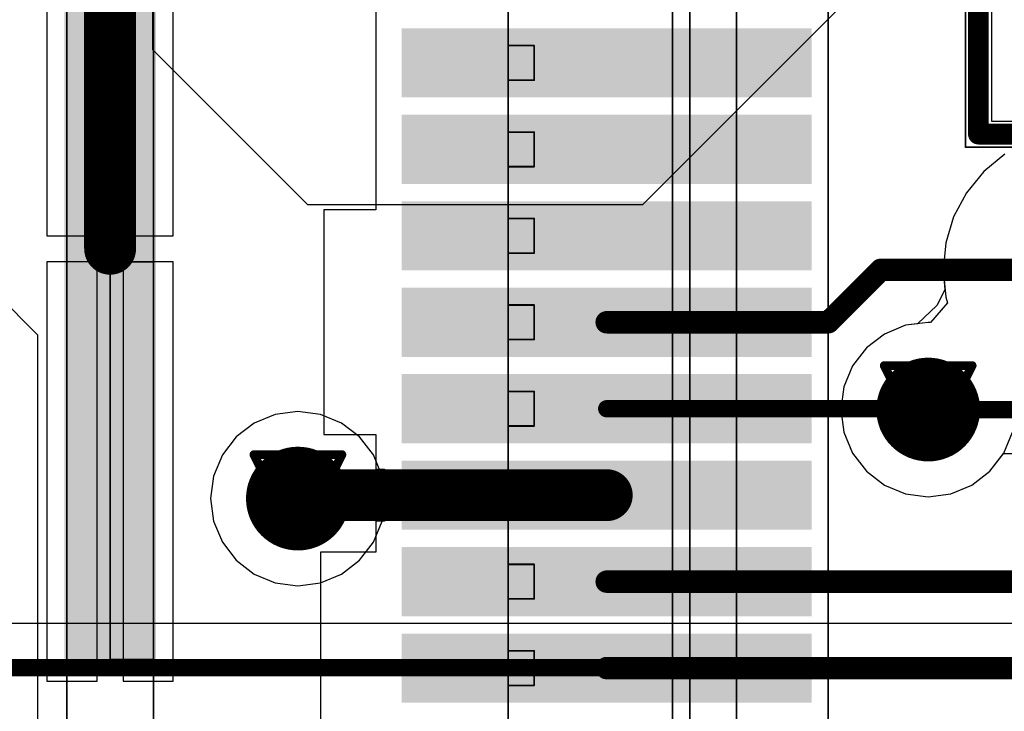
# Model space of a CAD drawing. Header units: millimetres. Extents: x 138 to 555, y 26 to 334.
# Tile 311 of 656: x 224.3 to 229.99, y 236.01 to 240.01. Entities that reach past the tile are written whole.
import ezdxf

# ---------------------------------------------------------------- set-up
doc = ezdxf.new("R2010")
doc.units = ezdxf.units.MM
for name, color, linetype in [('BottomLayer', 5, 'Continuous'), ('DrillDrawing', 1, 'Continuous'), ('Mechanical20', 56, 'Continuous'), ('Mechanical27', 56, 'Continuous'), ('MidLayer1', 16, 'Continuous'), ('MidLayer2', 76, 'Continuous'), ('MidLayer3', 90, 'Continuous'), ('MidLayer4', 156, 'Continuous'), ('MultiLayer', 9, 'Continuous'), ('TopLayer', 1, 'Continuous'), ('TopOverlay', 2, 'Continuous'), ('TopPaste', 8, 'Continuous'), ('TopSolder', 216, 'Continuous'), ('ViaHoleLayer', 16, 'Continuous')]:
    doc.layers.add(name, color=color, linetype=linetype)

# ---------------------------------------------------------------- blocks, each defined once
blk = doc.blocks.new('SOLDER_BRIDGE_R0603_0R_623')
at = {"layer": 'Mechanical20', "const_width": 0.01}
for points in [[(-0.2, 0.65), (-1.35, 0.65)], [(-1.35, 0.65), (-1.35, -0.65)], [(1.35, 0.65), (-0.2, 0.65)], [(1.35, 0.65), (1.35, -0.65)], [(1.35, -0.65), (-1.35, -0.65)]]:
    blk.add_lwpolyline(points, dxfattribs=at)
at = {"layer": 'Mechanical20', "const_width": 0.005}
for points in [[(-1.3525, 0.65, 1), (-1.3475, 0.65, 1)], [(-1.3525, 0.65, 1), (-1.3475, 0.65, 1)], [(-0.2025, 0.65, 1), (-0.1975, 0.65, 1)], [(-0.2025, 0.65, 1), (-0.1975, 0.65, 1)], [(1.3475, 0.65, 1), (1.3525, 0.65, 1)], [(1.3475, 0.65, 1), (1.3525, 0.65, 1)], [(-1.3525, -0.65, 1), (-1.3475, -0.65, 1)], [(-1.3525, -0.65, 1), (-1.3475, -0.65, 1)], [(1.3475, -0.65, 1), (1.3525, -0.65, 1)], [(1.3475, -0.65, 1), (1.3525, -0.65, 1)]]:
    blk.add_lwpolyline(points, format="xyb", close=True, dxfattribs=at)
at = {"layer": 'Mechanical27', "const_width": 0.01}
for points in [[(-0.9, 0.5), (-0.9, -0.5)], [(0.9, 0.5), (-0.9, 0.5)], [(0.9, 0.5), (0.9, -0.5)], [(0.9, -0.5), (-0.9, -0.5)]]:
    blk.add_lwpolyline(points, dxfattribs=at)
at = {"layer": 'Mechanical27', "const_width": 0.005}
for points in [[(-0.9025, 0.5, 1), (-0.8975, 0.5, 1)], [(-0.9025, 0.5, 1), (-0.8975, 0.5, 1)], [(0.8975, 0.5, 1), (0.9025, 0.5, 1)], [(0.8975, 0.5, 1), (0.9025, 0.5, 1)], [(-0.9025, -0.5, 1), (-0.8975, -0.5, 1)], [(-0.9025, -0.5, 1), (-0.8975, -0.5, 1)], [(0.8975, -0.5, 1), (0.9025, -0.5, 1)], [(0.8975, -0.5, 1), (0.9025, -0.5, 1)]]:
    blk.add_lwpolyline(points, format="xyb", close=True, dxfattribs=at)
at = {"layer": 'TopLayer'}
for p, q in [((-1.2, -0.5), (-1.2, 0.5)), ((-1.2, 0.5), (-0.4, 0.5)), ((-0.4, 0.5), (0.1, 0)), ((-0.15, 0.5), (-0.15, 0.5)), ((-0.15, 0.5), (0.35, 0)), ((1.2, 0.5), (-0.15, 0.5)), ((1.2, -0.5), (1.2, 0.5)), ((0.1, 0), (-0.4, -0.5)), ((0.35, 0), (-0.15, -0.5)), ((-1.2, -0.5), (-1.2, -0.5)), ((-0.4, -0.5), (-1.2, -0.5)), ((-0.15, -0.5), (1.2, -0.5))]:
    blk.add_line(p, q, dxfattribs=at)
at = {"layer": 'TopLayer', "const_width": 0.127}
for points in [[(-0.5635, 0, 1), (-0.4365, 0, 1)], [(0.5365, 0, 1), (0.6635, 0, 1)]]:
    blk.add_lwpolyline(points, format="xyb", close=True, dxfattribs=at)
at = {"layer": 'TopOverlay', "const_width": 0.12}
for points in [[(-1.025, 0.575), (-1.275, 0.575)], [(-1.275, 0.575), (-1.275, 0.175)], [(1.275, 0.575), (1.025, 0.575)], [(1.275, 0.575), (1.275, -0.575)], [(-1.275, 0.175), (-1.275, -0.575)], [(-1.025, -0.575), (-1.275, -0.575)], [(1.275, -0.575), (1.025, -0.575)]]:
    blk.add_lwpolyline(points, dxfattribs=at)
at = {"layer": 'TopOverlay', "const_width": 0.06}
for points in [[(-1.305, 0.575, 1), (-1.245, 0.575, 1)], [(-1.305, 0.575, 1), (-1.245, 0.575, 1)], [(-1.055, 0.575, 1), (-0.995, 0.575, 1)], [(0.995, 0.575, 1), (1.055, 0.575, 1)], [(1.245, 0.575, 1), (1.305, 0.575, 1)], [(1.245, 0.575, 1), (1.305, 0.575, 1)], [(-1.305, 0.175, 1), (-1.245, 0.175, 1)], [(-1.305, 0.175, 1), (-1.245, 0.175, 1)], [(-1.305, -0.575, 1), (-1.245, -0.575, 1)], [(-1.305, -0.575, 1), (-1.245, -0.575, 1)], [(-1.055, -0.575, 1), (-0.995, -0.575, 1)], [(0.995, -0.575, 1), (1.055, -0.575, 1)], [(1.245, -0.575, 1), (1.305, -0.575, 1)], [(1.245, -0.575, 1), (1.305, -0.575, 1)]]:
    blk.add_lwpolyline(points, format="xyb", close=True, dxfattribs=at)
at = {"layer": 'TopPaste', "const_width": 0.127}
for points in [[(-0.5635, 0, 1), (-0.4365, 0, 1)], [(0.5365, 0, 1), (0.6635, 0, 1)]]:
    blk.add_lwpolyline(points, format="xyb", close=True, dxfattribs=at)
at = {"layer": 'TopSolder'}
for p, q in [((-0.95, 0.55), (-0.95, 0.55)), ((-0.95, 0.55), (0.95, 0.55)), ((-0.95, -0.55), (-0.95, 0.55)), ((0.95, 0.55), (0.95, -0.55)), ((0.95, -0.55), (-0.95, -0.55))]:
    blk.add_line(p, q, dxfattribs=at)
at = {"layer": 'TopSolder', "const_width": 0.177}
for points in [[(-0.5885, 0, 1), (-0.4115, 0, 1)], [(0.5115, 0, 1), (0.6885, 0, 1)]]:
    blk.add_lwpolyline(points, format="xyb", close=True, dxfattribs=at)
blk = doc.blocks.new('CON_SAMTEC_QSH_060_01_L_D_A_808')
at = {"layer": 'Mechanical20', "const_width": 0.01}
blk.add_lwpolyline([(20.65, 4.15), (-20.6, 4.15)], dxfattribs=at)
at = {"layer": 'Mechanical27', "const_width": 0.01}
for points in [[(20.635, 3.62), (-20.635, 3.62)], [(18.547, 3.35), (-18.55, 3.35)], [(18.5, 3.25), (-18.5, 3.25)], [(-14.15, 2.45), (-14.35, 2.45)], [(-14.35, 2.3), (-14.35, 2.45)], [(-14.15, 2.3), (-14.15, 2.45)], [(-13.65, 2.45), (-13.85, 2.45)], [(-13.85, 2.3), (-13.85, 2.45)], [(-13.65, 2.3), (-13.65, 2.45)], [(-13.15, 2.45), (-13.35, 2.45)], [(-13.35, 2.3), (-13.35, 2.45)], [(-13.15, 2.3), (-13.15, 2.45)], [(-12.65, 2.45), (-12.85, 2.45)], [(-12.85, 2.3), (-12.85, 2.45)], [(-12.65, 2.3), (-12.65, 2.45)], [(-12.15, 2.45), (-12.35, 2.45)], [(-12.35, 2.3), (-12.35, 2.45)], [(-12.15, 2.3), (-12.15, 2.45)], [(-11.65, 2.45), (-11.85, 2.45)], [(-11.85, 2.3), (-11.85, 2.45)], [(-11.65, 2.3), (-11.65, 2.45)], [(-11.15, 2.45), (-11.35, 2.45)], [(-11.35, 2.3), (-11.35, 2.45)], [(-11.15, 2.3), (-11.15, 2.45)], [(-10.65, 2.45), (-10.85, 2.45)], [(-10.85, 2.3), (-10.85, 2.45)], [(-10.65, 2.3), (-10.65, 2.45)], [(-2, 2.3), (-18, 2.3)], [(-14.15, 2.3), (-14.35, 2.3)], [(-13.65, 2.3), (-13.85, 2.3)], [(-13.15, 2.3), (-13.35, 2.3)], [(-12.65, 2.3), (-12.85, 2.3)], [(-12.15, 2.3), (-12.35, 2.3)], [(-11.65, 2.3), (-11.85, 2.3)], [(-11.15, 2.3), (-11.35, 2.3)], [(-10.65, 2.3), (-10.85, 2.3)], [(-2, 0.25), (-18, 0.25)], [(-10.8, 0.25), (-13.1, 0.25)], [(-13.1, 0), (-13.1, 0.25)], [(-10.8, 0), (-10.8, 0.25)], [(-10.8, 0), (-13.1, 0)], [(-2, -0.25), (-18, -0.25)]]:
    blk.add_lwpolyline(points, dxfattribs=at)
at = {"layer": 'Mechanical27', "const_width": 0.005}
for points in [[(-14.3525, 2.45, 1), (-14.3475, 2.45, 1)], [(-14.3525, 2.45, 1), (-14.3475, 2.45, 1)], [(-14.1525, 2.45, 1), (-14.1475, 2.45, 1)], [(-14.1525, 2.45, 1), (-14.1475, 2.45, 1)], [(-13.8525, 2.45, 1), (-13.8475, 2.45, 1)], [(-13.8525, 2.45, 1), (-13.8475, 2.45, 1)], [(-13.6525, 2.45, 1), (-13.6475, 2.45, 1)], [(-13.6525, 2.45, 1), (-13.6475, 2.45, 1)], [(-13.3525, 2.45, 1), (-13.3475, 2.45, 1)], [(-13.3525, 2.45, 1), (-13.3475, 2.45, 1)], [(-13.1525, 2.45, 1), (-13.1475, 2.45, 1)], [(-13.1525, 2.45, 1), (-13.1475, 2.45, 1)], [(-12.8525, 2.45, 1), (-12.8475, 2.45, 1)], [(-12.8525, 2.45, 1), (-12.8475, 2.45, 1)], [(-12.6525, 2.45, 1), (-12.6475, 2.45, 1)], [(-12.6525, 2.45, 1), (-12.6475, 2.45, 1)], [(-12.3525, 2.45, 1), (-12.3475, 2.45, 1)], [(-12.3525, 2.45, 1), (-12.3475, 2.45, 1)], [(-12.1525, 2.45, 1), (-12.1475, 2.45, 1)], [(-12.1525, 2.45, 1), (-12.1475, 2.45, 1)], [(-11.8525, 2.45, 1), (-11.8475, 2.45, 1)], [(-11.8525, 2.45, 1), (-11.8475, 2.45, 1)], [(-11.6525, 2.45, 1), (-11.6475, 2.45, 1)], [(-11.6525, 2.45, 1), (-11.6475, 2.45, 1)], [(-11.3525, 2.45, 1), (-11.3475, 2.45, 1)], [(-11.3525, 2.45, 1), (-11.3475, 2.45, 1)], [(-11.1525, 2.45, 1), (-11.1475, 2.45, 1)], [(-11.1525, 2.45, 1), (-11.1475, 2.45, 1)], [(-10.8525, 2.45, 1), (-10.8475, 2.45, 1)], [(-10.8525, 2.45, 1), (-10.8475, 2.45, 1)], [(-10.6525, 2.45, 1), (-10.6475, 2.45, 1)], [(-10.6525, 2.45, 1), (-10.6475, 2.45, 1)], [(-14.3525, 2.3, 1), (-14.3475, 2.3, 1)], [(-14.3525, 2.3, 1), (-14.3475, 2.3, 1)], [(-14.1525, 2.3, 1), (-14.1475, 2.3, 1)], [(-14.1525, 2.3, 1), (-14.1475, 2.3, 1)], [(-13.8525, 2.3, 1), (-13.8475, 2.3, 1)], [(-13.8525, 2.3, 1), (-13.8475, 2.3, 1)], [(-13.6525, 2.3, 1), (-13.6475, 2.3, 1)], [(-13.6525, 2.3, 1), (-13.6475, 2.3, 1)], [(-13.3525, 2.3, 1), (-13.3475, 2.3, 1)], [(-13.3525, 2.3, 1), (-13.3475, 2.3, 1)], [(-13.1525, 2.3, 1), (-13.1475, 2.3, 1)], [(-13.1525, 2.3, 1), (-13.1475, 2.3, 1)], [(-12.8525, 2.3, 1), (-12.8475, 2.3, 1)], [(-12.8525, 2.3, 1), (-12.8475, 2.3, 1)], [(-12.6525, 2.3, 1), (-12.6475, 2.3, 1)], [(-12.6525, 2.3, 1), (-12.6475, 2.3, 1)], [(-12.3525, 2.3, 1), (-12.3475, 2.3, 1)], [(-12.3525, 2.3, 1), (-12.3475, 2.3, 1)], [(-12.1525, 2.3, 1), (-12.1475, 2.3, 1)], [(-12.1525, 2.3, 1), (-12.1475, 2.3, 1)], [(-11.8525, 2.3, 1), (-11.8475, 2.3, 1)], [(-11.8525, 2.3, 1), (-11.8475, 2.3, 1)], [(-11.6525, 2.3, 1), (-11.6475, 2.3, 1)], [(-11.6525, 2.3, 1), (-11.6475, 2.3, 1)], [(-11.3525, 2.3, 1), (-11.3475, 2.3, 1)], [(-11.3525, 2.3, 1), (-11.3475, 2.3, 1)], [(-11.1525, 2.3, 1), (-11.1475, 2.3, 1)], [(-11.1525, 2.3, 1), (-11.1475, 2.3, 1)], [(-10.8525, 2.3, 1), (-10.8475, 2.3, 1)], [(-10.8525, 2.3, 1), (-10.8475, 2.3, 1)], [(-10.6525, 2.3, 1), (-10.6475, 2.3, 1)], [(-10.6525, 2.3, 1), (-10.6475, 2.3, 1)], [(-13.1025, 0.25, 1), (-13.0975, 0.25, 1)], [(-13.1025, 0.25, 1), (-13.0975, 0.25, 1)], [(-10.8025, 0.25, 1), (-10.7975, 0.25, 1)], [(-10.8025, 0.25, 1), (-10.7975, 0.25, 1)], [(-13.1025, 0, 1), (-13.0975, 0, 1)], [(-13.1025, 0, 1), (-13.0975, 0, 1)], [(-10.8025, 0, 1), (-10.7975, 0, 1)], [(-10.8025, 0, 1), (-10.7975, 0, 1)]]:
    blk.add_lwpolyline(points, format="xyb", close=True, dxfattribs=at)
at = {"layer": 'TopLayer'}
for points in [[(-14.1, 1.735), (-14.1, 4.005), (-14.4, 1.735), (-14.4, 4.005)], [(-13.6, 1.735), (-13.6, 4.005), (-13.9, 1.735), (-13.9, 4.005)], [(-13.1, 1.735), (-13.1, 4.005), (-13.4, 1.735), (-13.4, 4.005)], [(-12.6, 1.735), (-12.6, 4.005), (-12.9, 1.735), (-12.9, 4.005)], [(-12.1, 1.735), (-12.1, 4.005), (-12.4, 1.735), (-12.4, 4.005)], [(-11.6, 1.735), (-11.6, 4.005), (-11.9, 1.735), (-11.9, 4.005)], [(-11.1, 1.735), (-11.1, 4.005), (-11.4, 1.735), (-11.4, 4.005)], [(-10.6, 1.735), (-10.6, 4.005), (-10.9, 1.735), (-10.9, 4.005)], [(-15.525, -0.215), (-10.825, -0.215), (-15.525, 0.215), (-10.825, 0.215)]]:
    blk.add_solid(points, dxfattribs=at)
at = {"layer": 'TopPaste'}
for points in [[(-14.1, 1.735), (-14.1, 4.005), (-14.4, 1.735), (-14.4, 4.005)], [(-13.6, 1.735), (-13.6, 4.005), (-13.9, 1.735), (-13.9, 4.005)], [(-13.1, 1.735), (-13.1, 4.005), (-13.4, 1.735), (-13.4, 4.005)], [(-12.6, 1.735), (-12.6, 4.005), (-12.9, 1.735), (-12.9, 4.005)], [(-12.1, 1.735), (-12.1, 4.005), (-12.4, 1.735), (-12.4, 4.005)], [(-11.6, 1.735), (-11.6, 4.005), (-11.9, 1.735), (-11.9, 4.005)], [(-11.1, 1.735), (-11.1, 4.005), (-11.4, 1.735), (-11.4, 4.005)], [(-10.6, 1.735), (-10.6, 4.005), (-10.9, 1.735), (-10.9, 4.005)], [(-15.525, -0.215), (-10.825, -0.215), (-15.525, 0.215), (-10.825, 0.215)]]:
    blk.add_solid(points, dxfattribs=at)
at = {"layer": 'TopSolder'}
for points in [[(-14.05, 1.685), (-14.05, 4.055), (-14.45, 1.685), (-14.45, 4.055)], [(-13.55, 1.685), (-13.55, 4.055), (-13.95, 1.685), (-13.95, 4.055)], [(-13.05, 1.685), (-13.05, 4.055), (-13.45, 1.685), (-13.45, 4.055)], [(-12.55, 1.685), (-12.55, 4.055), (-12.95, 1.685), (-12.95, 4.055)], [(-12.05, 1.685), (-12.05, 4.055), (-12.45, 1.685), (-12.45, 4.055)], [(-11.55, 1.685), (-11.55, 4.055), (-11.95, 1.685), (-11.95, 4.055)], [(-11.05, 1.685), (-11.05, 4.055), (-11.45, 1.685), (-11.45, 4.055)], [(-10.55, 1.685), (-10.55, 4.055), (-10.95, 1.685), (-10.95, 4.055)], [(-15.575, -0.265), (-10.775, -0.265), (-15.575, 0.265), (-10.775, 0.265)]]:
    blk.add_solid(points, dxfattribs=at)

msp = doc.modelspace()

# ---------------------------------------------------------------- linework, layer by layer
at = {"layer": 'BottomLayer'}
for p, q in [((229.9914, 239.2287), (229.8696, 239.1288)), ((229.8696, 239.1288), (229.7696, 239.0069)), ((229.7696, 239.0069), (229.6953, 238.868)), ((229.6953, 238.868), (229.6496, 238.7172)), ((229.6496, 238.7172), (229.6341, 238.5603)), ((229.6341, 238.5603), (229.6454, 238.4459)), ((229.6454, 238.4459), (229.5987, 238.355)), ((229.5987, 238.355), (229.4874, 238.249)), ((229.4178, 238.2398), (229.2962, 238.1894)), ((229.4874, 238.249), (229.4178, 238.2398)), ((229.2962, 238.1894), (229.1918, 238.1093)), ((229.1918, 238.1093), (229.1116, 238.0048)), ((229.1116, 238.0048), (229.0612, 237.8832)), ((229.0612, 237.8832), (229.0441, 237.7527)), ((229.0441, 237.7527), (229.0612, 237.6221)), ((229.0612, 237.6221), (229.1116, 237.5005)), ((229.1116, 237.5005), (229.1918, 237.3961)), ((229.905, 237.3961), (229.983, 237.4978)), ((229.983, 237.4978), (231.3694, 237.4978)), ((229.1918, 237.3961), (229.2962, 237.3159)), ((229.8005, 237.3159), (229.905, 237.3961)), ((229.2962, 237.3159), (229.4178, 237.2655)), ((229.6789, 237.2655), (229.8005, 237.3159)), ((229.4178, 237.2655), (229.5484, 237.2483)), ((229.5484, 237.2483), (229.6789, 237.2655)), ((237.653, 236.515), (224.0288, 236.515))]:
    msp.add_line(p, q, dxfattribs=at)
for points, const_width in [([(229.3984, 237.7527, 1), (229.6984, 237.7527, 1)], 0.3), ([(229.5234, 237.7527, 1), (229.5734, 237.7527, 1)], 0.05), ([(225.7557, 237.2377, 1), (226.0557, 237.2377, 1)], 0.3)]:
    msp.add_lwpolyline(points, format="xyb", close=True, dxfattribs=dict(at, const_width=const_width))
at = {"layer": 'BottomLayer', "const_width": 0.1}
for points in [[(229.5484, 237.7527), (231.3694, 237.7527)], [(223.52, 236.2601), (237.7586, 236.2601)]]:
    msp.add_lwpolyline(points, dxfattribs=at)
at = {"layer": 'DrillDrawing', "const_width": 0.0508}
for points in [[(229.2944, 238.0067), (229.8024, 238.0067)], [(229.2944, 238.0067), (229.5484, 237.4987)], [(229.5484, 237.4987), (229.8024, 238.0067)], [(229.396, 237.9051), (229.7008, 237.9051)], [(229.396, 237.9051), (229.5484, 237.6003)], [(229.5484, 237.6003), (229.7008, 237.9051)], [(225.6517, 237.4917), (226.1597, 237.4917)], [(225.6517, 237.4917), (225.9057, 236.9837)], [(225.9057, 236.9837), (226.1597, 237.4917)], [(225.7533, 237.3901), (226.0581, 237.3901)], [(225.7533, 237.3901), (225.9057, 237.0853)], [(225.9057, 237.0853), (226.0581, 237.3901)]]:
    msp.add_lwpolyline(points, dxfattribs=at)
at = {"layer": 'DrillDrawing', "const_width": 0.0254}
for points in [[(229.2817, 238.0067, 1), (229.3071, 238.0067, 1)], [(229.2817, 238.0067, 1), (229.3071, 238.0067, 1)], [(229.7897, 238.0067, 1), (229.8151, 238.0067, 1)], [(229.7897, 238.0067, 1), (229.8151, 238.0067, 1)], [(229.3833, 237.9051, 1), (229.4087, 237.9051, 1)], [(229.3833, 237.9051, 1), (229.4087, 237.9051, 1)], [(229.6881, 237.9051, 1), (229.7135, 237.9051, 1)], [(229.6881, 237.9051, 1), (229.7135, 237.9051, 1)], [(229.5357, 237.6003, 1), (229.5611, 237.6003, 1)], [(229.5357, 237.6003, 1), (229.5611, 237.6003, 1)], [(229.5357, 237.4987, 1), (229.5611, 237.4987, 1)], [(229.5357, 237.4987, 1), (229.5611, 237.4987, 1)], [(225.639, 237.4917, 1), (225.6644, 237.4917, 1)], [(225.639, 237.4917, 1), (225.6644, 237.4917, 1)], [(226.147, 237.4917, 1), (226.1724, 237.4917, 1)], [(226.147, 237.4917, 1), (226.1724, 237.4917, 1)], [(225.7406, 237.3901, 1), (225.766, 237.3901, 1)], [(225.7406, 237.3901, 1), (225.766, 237.3901, 1)], [(226.0454, 237.3901, 1), (226.0708, 237.3901, 1)], [(226.0454, 237.3901, 1), (226.0708, 237.3901, 1)], [(225.893, 237.0853, 1), (225.9184, 237.0853, 1)], [(225.893, 237.0853, 1), (225.9184, 237.0853, 1)], [(225.893, 236.9837, 1), (225.9184, 236.9837, 1)], [(225.893, 236.9837, 1), (225.9184, 236.9837, 1)]]:
    msp.add_lwpolyline(points, format="xyb", close=True, dxfattribs=at)
at = {"layer": 'MidLayer1'}
for p, q in [((242.3205, 253.361), (227.8963, 238.9368)), ((225.0679, 239.8321), (225.0679, 241.302)), ((225.9632, 238.9368), (225.0679, 239.8321)), ((227.8963, 238.9368), (225.9632, 238.9368)), ((224.0129, 238.5736), (224.4009, 238.1857)), ((224.4009, 238.1857), (224.4009, 235.5298))]:
    msp.add_line(p, q, dxfattribs=at)
at = {"layer": 'MidLayer1', "const_width": 0.3}
for points in [[(229.3984, 237.7527, 1), (229.6984, 237.7527, 1)], [(225.7557, 237.2377, 1), (226.0557, 237.2377, 1)]]:
    msp.add_lwpolyline(points, format="xyb", close=True, dxfattribs=at)
at = {"layer": 'MidLayer2'}
for p, q in [((229.9914, 239.2287), (229.8696, 239.1288)), ((229.8696, 239.1288), (229.7696, 239.0069)), ((229.7696, 239.0069), (229.6953, 238.868)), ((229.6953, 238.868), (229.6496, 238.7172)), ((229.6496, 238.7172), (229.6341, 238.5603)), ((229.6341, 238.5603), (229.6454, 238.4459)), ((229.6454, 238.4459), (229.5987, 238.355)), ((229.5987, 238.355), (229.4874, 238.249)), ((229.4178, 238.2398), (229.2962, 238.1894)), ((229.4874, 238.249), (229.4178, 238.2398)), ((229.2962, 238.1894), (229.1918, 238.1093)), ((229.1918, 238.1093), (229.1116, 238.0048)), ((229.1116, 238.0048), (229.0612, 237.8832)), ((229.0612, 237.8832), (229.0441, 237.7527)), ((229.0441, 237.7527), (229.0612, 237.6221)), ((229.0612, 237.6221), (229.1116, 237.5005)), ((229.9851, 237.5005), (230.0355, 237.6221)), ((229.1116, 237.5005), (229.1918, 237.3961)), ((229.905, 237.3961), (229.9851, 237.5005)), ((229.1918, 237.3961), (229.2962, 237.3159)), ((229.8005, 237.3159), (229.905, 237.3961)), ((229.2962, 237.3159), (229.4178, 237.2655)), ((229.6789, 237.2655), (229.8005, 237.3159)), ((229.4178, 237.2655), (229.5484, 237.2483)), ((229.5484, 237.2483), (229.6789, 237.2655))]:
    msp.add_line(p, q, dxfattribs=at)
at = {"layer": 'MidLayer2', "const_width": 0.3}
for points in [[(229.3984, 237.7527, 1), (229.6984, 237.7527, 1)], [(225.7557, 237.2377, 1), (226.0557, 237.2377, 1)]]:
    msp.add_lwpolyline(points, format="xyb", close=True, dxfattribs=at)
at = {"layer": 'MidLayer3'}
for p, q in [((229.9914, 239.2287), (229.8696, 239.1288)), ((229.8696, 239.1288), (229.7696, 239.0069)), ((229.7696, 239.0069), (229.6953, 238.868)), ((229.6953, 238.868), (229.6496, 238.7172)), ((229.6496, 238.7172), (229.6341, 238.5603)), ((229.6341, 238.5603), (229.6496, 238.4035)), ((229.6496, 238.4035), (229.6596, 238.3704)), ((229.6596, 238.3704), (229.5618, 238.2552)), ((229.4178, 238.2398), (229.2962, 238.1894)), ((229.5484, 238.257), (229.4178, 238.2398)), ((229.5618, 238.2552), (229.5484, 238.257)), ((229.2962, 238.1894), (229.1918, 238.1093)), ((229.1918, 238.1093), (229.1116, 238.0048)), ((229.1116, 238.0048), (229.0612, 237.8832)), ((229.0612, 237.8832), (229.0441, 237.7527)), ((229.0441, 237.7527), (229.0612, 237.6221)), ((229.0612, 237.6221), (229.1116, 237.5005)), ((229.9851, 237.5005), (230.0355, 237.6221)), ((229.1116, 237.5005), (229.1918, 237.3961)), ((229.905, 237.3961), (229.9851, 237.5005)), ((229.1918, 237.3961), (229.2962, 237.3159)), ((229.8005, 237.3159), (229.905, 237.3961)), ((229.2962, 237.3159), (229.4178, 237.2655)), ((229.6789, 237.2655), (229.8005, 237.3159)), ((229.4178, 237.2655), (229.5484, 237.2483)), ((229.5484, 237.2483), (229.6789, 237.2655))]:
    msp.add_line(p, q, dxfattribs=at)
at = {"layer": 'MidLayer3', "const_width": 0.3}
for points in [[(229.3984, 237.7527, 1), (229.6984, 237.7527, 1)], [(225.7557, 237.2377, 1), (226.0557, 237.2377, 1)]]:
    msp.add_lwpolyline(points, format="xyb", close=True, dxfattribs=at)
at = {"layer": 'MidLayer4'}
for p, q in [((229.9914, 239.2287), (229.8696, 239.1288)), ((229.8696, 239.1288), (229.7696, 239.0069)), ((229.7696, 239.0069), (229.6953, 238.868)), ((229.6953, 238.868), (229.6496, 238.7172)), ((229.6496, 238.7172), (229.6341, 238.5603)), ((229.6341, 238.5603), (229.6496, 238.4035)), ((229.6496, 238.4035), (229.6596, 238.3704)), ((229.6596, 238.3704), (229.5618, 238.2552)), ((229.4178, 238.2398), (229.2962, 238.1894)), ((229.5484, 238.257), (229.4178, 238.2398)), ((229.5618, 238.2552), (229.5484, 238.257)), ((229.2962, 238.1894), (229.1918, 238.1093)), ((229.1918, 238.1093), (229.1116, 238.0048)), ((229.1116, 238.0048), (229.0612, 237.8832)), ((229.0612, 237.8832), (229.0441, 237.7527)), ((229.0441, 237.7527), (229.0612, 237.6221)), ((225.7752, 237.7248), (225.6535, 237.6744)), ((225.9057, 237.742), (225.7752, 237.7248)), ((226.0362, 237.7248), (225.9057, 237.742)), ((226.1579, 237.6744), (226.0362, 237.7248)), ((225.6535, 237.6744), (225.5491, 237.5943)), ((226.2623, 237.5943), (226.1579, 237.6744)), ((225.5491, 237.5943), (225.469, 237.4899)), ((226.3425, 237.4899), (226.2623, 237.5943)), ((229.0612, 237.6221), (229.1116, 237.5005)), ((229.9851, 237.5005), (230.0355, 237.6221)), ((225.469, 237.4899), (225.4186, 237.3682)), ((226.3928, 237.3682), (226.3425, 237.4899)), ((229.1116, 237.5005), (229.1918, 237.3961)), ((229.905, 237.3961), (229.9851, 237.5005)), ((225.4186, 237.3682), (225.4014, 237.2377)), ((226.41, 237.2377), (226.3928, 237.3682)), ((229.1918, 237.3961), (229.2962, 237.3159)), ((229.8005, 237.3159), (229.905, 237.3961)), ((229.2962, 237.3159), (229.4178, 237.2655)), ((229.6789, 237.2655), (229.8005, 237.3159)), ((225.4014, 237.2377), (225.4186, 237.1072)), ((226.3928, 237.1072), (226.41, 237.2377)), ((229.4178, 237.2655), (229.5484, 237.2483)), ((229.5484, 237.2483), (229.6789, 237.2655)), ((225.4186, 237.1072), (225.469, 236.9855)), ((226.3425, 236.9855), (226.3928, 237.1072)), ((225.469, 236.9855), (225.5491, 236.8811)), ((226.2623, 236.8811), (226.3425, 236.9855)), ((225.5491, 236.8811), (225.6535, 236.8009)), ((226.1579, 236.8009), (226.2623, 236.8811)), ((225.6535, 236.8009), (225.7752, 236.7506)), ((226.0362, 236.7506), (226.1579, 236.8009)), ((225.7752, 236.7506), (225.9057, 236.7334)), ((225.9057, 236.7334), (226.0362, 236.7506))]:
    msp.add_line(p, q, dxfattribs=at)
at = {"layer": 'MidLayer4', "const_width": 0.3}
for points in [[(229.3984, 237.7527, 1), (229.6984, 237.7527, 1)], [(225.7557, 237.2377, 1), (226.0557, 237.2377, 1)]]:
    msp.add_lwpolyline(points, format="xyb", close=True, dxfattribs=at)
at = {"layer": 'MultiLayer', "const_width": 0.3}
for points in [[(229.3984, 237.7527, 1), (229.6984, 237.7527, 1)], [(225.7557, 237.2377, 1), (226.0557, 237.2377, 1)]]:
    msp.add_lwpolyline(points, format="xyb", close=True, dxfattribs=at)
at = {"layer": 'TopLayer'}
for p, q in [((224.4555, 241.1824), (224.4555, 238.7574)), ((224.7455, 238.7574), (224.7455, 241.1824)), ((224.8955, 241.1824), (224.8955, 238.7574)), ((225.1855, 238.7574), (225.1855, 241.1824)), ((226.3555, 240.3397), (226.3555, 239.9074)), ((226.3555, 239.9074), (226.3555, 238.9074)), ((226.3555, 238.9074), (226.0555, 238.9074)), ((226.0555, 238.9074), (226.0555, 237.6074)), ((224.4555, 238.7574), (224.7455, 238.7574)), ((224.8955, 238.7574), (225.1855, 238.7574)), ((224.7455, 238.6074), (224.4555, 238.6074)), ((224.4555, 238.6074), (224.4555, 236.1824)), ((224.7455, 236.1824), (224.7455, 238.6074)), ((225.1855, 238.6074), (224.8955, 238.6074)), ((224.8955, 238.6074), (224.8955, 236.1824)), ((225.1855, 236.1824), (225.1855, 238.6074)), ((226.0555, 237.6074), (226.3555, 237.6074)), ((226.3555, 237.6074), (226.3555, 237.4074)), ((226.3555, 237.4074), (226.4055, 237.4074)), ((226.4055, 237.4074), (226.4055, 237.3324)), ((226.4055, 237.3324), (227.6905, 237.3324)), ((227.6905, 237.3324), (227.6905, 237.1824)), ((227.6905, 237.1824), (226.4055, 237.1824)), ((226.4055, 237.1824), (226.4055, 237.1074)), ((226.4055, 237.1074), (226.3555, 237.1074)), ((226.3555, 237.1074), (226.3555, 236.9274)), ((226.3555, 236.9274), (226.0355, 236.9274)), ((226.0355, 236.9274), (226.0355, 236.4274)), ((226.0355, 236.4274), (226.0355, 235.2662)), ((224.4555, 236.1824), (224.7455, 236.1824)), ((224.8955, 236.1824), (225.1855, 236.1824))]:
    msp.add_line(p, q, dxfattribs=at)
for points, const_width in [([(224.8204, 238.6824), (224.8204, 241.7137)], 0.3), ([(228.971, 238.2574), (229.2739, 238.5603)], 0.13), ([(229.2739, 238.5603), (230.438, 238.5603)], 0.13), ([(227.6904, 238.2574), (228.971, 238.2574)], 0.13), ([(227.6904, 237.7574), (229.5437, 237.7574)], 0.1), ([(229.5437, 237.7574), (229.5484, 237.7527)], 0.1), ([(225.9057, 237.2377), (225.9254, 237.2574)], 0.3), ([(225.9254, 237.2574), (227.6904, 237.2574)], 0.3), ([(227.6904, 236.7574), (230.9218, 236.7574)], 0.13), ([(227.6904, 236.2574), (231.9134, 236.2574)], 0.13)]:
    msp.add_lwpolyline(points, dxfattribs=dict(at, const_width=const_width))
for points, const_width in [([(224.7455, 238.6824, 1), (224.8954, 238.6824, 1)], 0.15), ([(229.2414, 238.5603, 1), (229.3064, 238.5603, 1)], 0.065), ([(229.2414, 238.5603, 1), (229.3064, 238.5603, 1)], 0.065), ([(227.6579, 238.2574, 1), (227.7229, 238.2574, 1)], 0.065), ([(228.9385, 238.2574, 1), (229.0035, 238.2574, 1)], 0.065), ([(228.9385, 238.2574, 1), (229.0035, 238.2574, 1)], 0.065), ([(229.3984, 237.7527, 1), (229.6984, 237.7527, 1)], 0.3), ([(227.6654, 237.7574, 1), (227.7154, 237.7574, 1)], 0.05), ([(229.5187, 237.7574, 1), (229.5687, 237.7574, 1)], 0.05), ([(229.5187, 237.7574, 1), (229.5687, 237.7574, 1)], 0.05), ([(229.5234, 237.7527, 1), (229.5734, 237.7527, 1)], 0.05), ([(225.7557, 237.2377, 1), (226.0557, 237.2377, 1)], 0.3), ([(225.8504, 237.2574, 1), (226.0004, 237.2574, 1)], 0.15), ([(225.8504, 237.2574, 1), (226.0004, 237.2574, 1)], 0.15), ([(227.6154, 237.2574, 1), (227.7654, 237.2574, 1)], 0.15), ([(225.8307, 237.2377, 1), (225.9807, 237.2377, 1)], 0.15), ([(227.6579, 236.7574, 1), (227.7229, 236.7574, 1)], 0.065), ([(227.6579, 236.2574, 1), (227.7229, 236.2574, 1)], 0.065)]:
    msp.add_lwpolyline(points, format="xyb", close=True, dxfattribs=dict(at, const_width=const_width))
at = {"layer": 'ViaHoleLayer', "const_width": 0.15}
for points in [[(229.4734, 237.7527, 1), (229.6234, 237.7527, 1)], [(225.8307, 237.2377, 1), (225.9807, 237.2377, 1)]]:
    msp.add_lwpolyline(points, format="xyb", close=True, dxfattribs=at)

# ---------------------------------------------------------------- block references
for name, p, rotation in [('CON_SAMTEC_QSH_060_01_L_D_A_808', (224.8205, 225.5074), 270), ('SOLDER_BRIDGE_R0603_0R_623', (231.1137, 239.9205), 180)]:
    msp.add_blockref(name, p, dxfattribs=dict(rotation=rotation))

doc.saveas('drawing.dxf')
